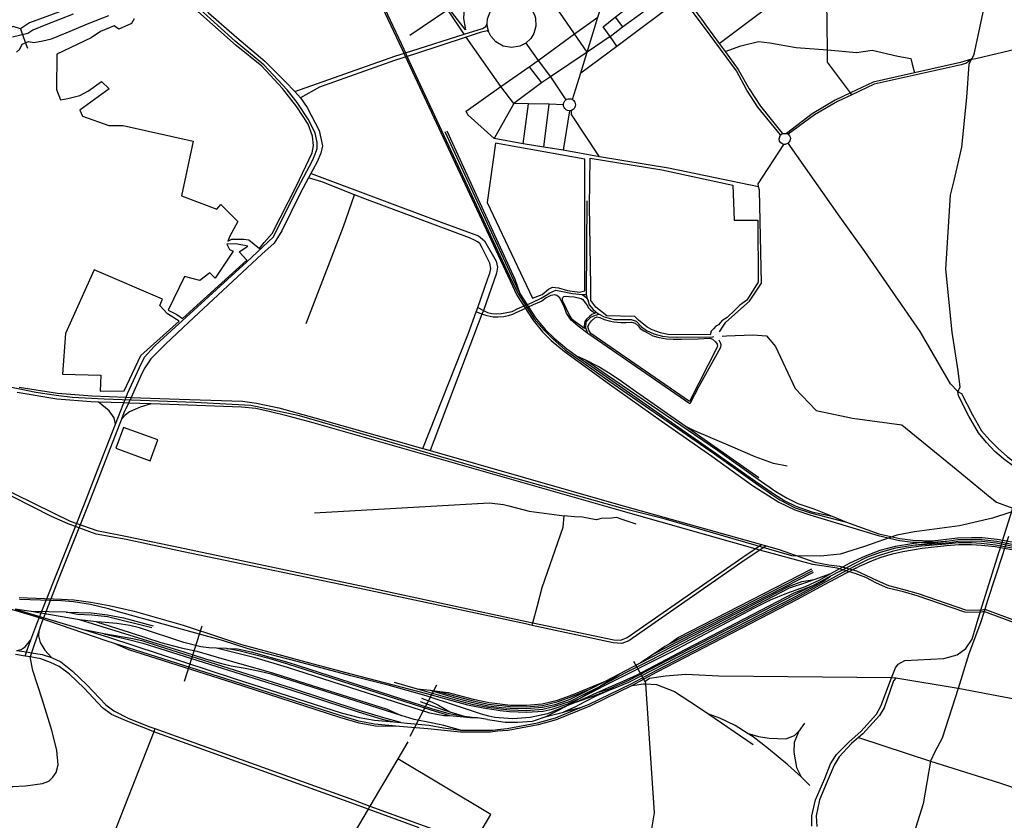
# Model space of a CAD drawing. Header units: millimetres. Extents: x 664923 to 767831, y 3118803 to 3207600.
# Tile 269 of 422: x 713062 to 715845, y 3172186 to 3174447. Entities that reach past the tile are written whole.
import ezdxf

# ---------------------------------------------------------------- set-up
doc = ezdxf.new("R2010")
doc.units = ezdxf.units.MM
for name, color, linetype in [('buildings', 5, 'Continuous'), ('parks', 8, 'Continuous'), ('railways', 4, 'Continuous'), ('roads_2', 2, 'Continuous'), ('roads_3', 3, 'Continuous'), ('water', 7, 'Continuous')]:
    doc.layers.add(name, color=color, linetype=linetype)

msp = doc.modelspace()

# ---------------------------------------------------------------- linework, layer by layer
at = {"layer": 'buildings'}
msp.add_lwpolyline([(713333.85, 3173236.78), (713430.94, 3173201.47), (713452.46, 3173260.04), (713355.38, 3173295.35), (713333.85, 3173236.78)], close=True, dxfattribs=at)
at = {"layer": 'parks'}
for points in [[(714321.72, 3174418.59), (714280.01, 3174472.89), (714325.57, 3174504.12), (714319.25, 3174484.06), (714317.34, 3174466.61), (714316.69, 3174450.46), (714321.72, 3174418.59)], [(714511.84, 3173660.49), (714538.65, 3173670.75), (714556.53, 3173685.74), (714568.2, 3173691.8), (714584.93, 3173689.67), (714610.61, 3173681.84), (714644.07, 3173677.58), (714659.7, 3173681.28), (714658.96, 3174052.99), (714406.83, 3174098.07), (714383.88, 3173930.87), (714511.84, 3173660.49)], [(715014.05, 3173557.02), (714893.93, 3173557.91), (714873.37, 3173562.36), (714849.59, 3173571.59), (714835.23, 3173578.92), (714811.26, 3173598.52), (714801, 3173609.03), (714760.04, 3173609.66), (714721.14, 3173611.01), (714690.14, 3173635.3), (714676.6, 3173654.4), (714676.55, 3173695.14), (714672.39, 3173920.9), (714674.06, 3174056.29), (714876.68, 3174022.73), (715077.86, 3173979.55), (715081.65, 3173880.48), (715148.4, 3173881.22), (715149.19, 3173705.43), (715133.44, 3173680.73), (715117.23, 3173655.03), (715097.86, 3173640.52), (715083.39, 3173626.57), (715061.18, 3173606.14), (715046.15, 3173596.09), (715037.51, 3173585.68), (715029.25, 3173581.13), (715022.99, 3173574.18), (715016.74, 3173567.23), (715014.05, 3173557.02)], [(713482.07, 3173626.95), (713493.73, 3173621.49), (713506.55, 3173614.15), (713522.35, 3173603.57), (713704.5, 3173767.72), (713682.26, 3173791.62), (713706.81, 3173807.72), (713673.02, 3173813.97), (713648.2, 3173812.69), (713654.99, 3173798.22), (713665.24, 3173792.97), (713614.32, 3173717.49), (713599.99, 3173731.97), (713571.5, 3173710.49), (713528.36, 3173722.12), (713482.07, 3173626.95)], [(713183, 3173445.97), (713291.64, 3173442.71), (713290.11, 3173398.02), (713357.64, 3173398.48), (713404.59, 3173498.76), (713512.69, 3173595.69), (713480.02, 3173616.25), (713458.03, 3173640.07), (713466.3, 3173658.08), (713273.12, 3173740.35), (713191.39, 3173560.92), (713183, 3173445.97)], [(714658.72, 3173574.79), (714631.96, 3173593.61), (714623.57, 3173599.94), (714615.04, 3173614.03), (714607.27, 3173630.03), (714600.81, 3173644.16), (714596.66, 3173653.41), (714596.23, 3173659.43), (714597.13, 3173662.29), (714600.25, 3173665.2), (714604.85, 3173666.07), (714613.78, 3173665.28), (714629.71, 3173664), (714649.36, 3173659.77), (714654.03, 3173657.01), (714660.41, 3173646.99), (714664.96, 3173641.85), (714670.04, 3173633.56), (714674.9, 3173628.74), (714679.93, 3173623.93), (714688.15, 3173617.9), (714679.31, 3173614.26), (714673.03, 3173609.24), (714663.96, 3173601.16), (714659.47, 3173594.59), (714658.45, 3173589.35), (714657.96, 3173581.27), (714658.72, 3173574.79)], [(714954.84, 3173369.05), (714676.3, 3173561.19), (714671.06, 3173569.96), (714668.3, 3173580.98), (714672.94, 3173588.98), (714677.87, 3173596.98), (714687.27, 3173605.07), (714694.54, 3173607.74), (714702.21, 3173605.98), (714714.1, 3173599.86), (714727.84, 3173596.64), (714741.25, 3173594.03), (714761.65, 3173591.88), (714775.98, 3173591.51), (714790.91, 3173592.73), (714802.09, 3173590.09), (714810.51, 3173582.34), (714816.05, 3173575.16), (714826.04, 3173568.06), (714837.93, 3173561.63), (714851.75, 3173554.6), (714869.65, 3173549.87), (714890.41, 3173545.83), (714908.88, 3173544.89), (714932.43, 3173544.69), (714979.51, 3173545.56), (715012.88, 3173547.13), (715019.93, 3173544.41), (715028.66, 3173537.29), (715033.55, 3173530.74), (715033.99, 3173523.78), (714954.84, 3173369.05)]]:
    msp.add_lwpolyline(points, close=True, dxfattribs=at)
msp.add_lwpolyline([(713386.08, 3174449.61), (713378.32, 3174436.29), (713342.72, 3174420.81), (713329.02, 3174430.17), (713290.96, 3174413.82), (713264.81, 3174396.29), (713166.91, 3174349.85), (713166.39, 3174250.43), (713177.47, 3174221.12), (713198.87, 3174224.62), (713231.9, 3174233), (713257.02, 3174246.26), (713293.23, 3174272.55), (713315.47, 3174251.61), (713231.87, 3174191.83), (713239.6, 3174174.5), (713313.84, 3174148.28), (713354.83, 3174148.26), (713552.76, 3174103.73), (713519.5, 3173949.9), (713619.34, 3173912.12), (713630.82, 3173924.76), (713665.8, 3173890.45), (713678.52, 3173877.48), (713656.65, 3173835.92), (713650.66, 3173821.83), (713650.66, 3173821.83), (713661.72, 3173827.46), (713695.94, 3173827.53), (713710.07, 3173825.05), (713740.04, 3173800.89), (713753.37, 3173818.3), (713775.94, 3173843.56), (713843.77, 3173976.44), (713889.25, 3174071.25), (713892.77, 3174091.89), (713889.56, 3174118.24), (713878.02, 3174151.81), (713845.88, 3174201.31), (713805.51, 3174252.99), (713746.58, 3174316.37), (713674.09, 3174374.45), (713540, 3174492.75)], dxfattribs=at)
at = {"layer": 'railways'}
for points in [[(713982.57, 3174705.03), (714143.21, 3174362.8)], [(713986.84, 3174707.08), (714147.54, 3174364.06)], [(714143.21, 3174362.8), (714158.34, 3174330.43)], [(714147.54, 3174364.06), (714162.34, 3174332)], [(714158.34, 3174330.43), (714448.21, 3173710.01), (714467.13, 3173669.2), (714512.13, 3173599.58), (714539.67, 3173565.29), (714564.68, 3173540.66), (714601.89, 3173510.22), (714729.04, 3173417.87), (714875.24, 3173313.83), (715018.27, 3173214.28), (715133.64, 3173131.66), (715207.86, 3173084.64), (715253.22, 3173062.98), (715294.98, 3173048.47), (715488.32, 3172990.57), (715548.77, 3172976.32), (715586.21, 3172971), (715611.69, 3172971.23), (715642.73, 3172971.52), (715689.38, 3172975.39)], [(714162.34, 3174332), (714452.35, 3173710.79), (714471.57, 3173671.67), (714516.24, 3173602.04), (714544.07, 3173569.87), (714568.84, 3173545.28), (714605.15, 3173513.82), (714715.43, 3173435.28), (715025.51, 3173220.96)], [(714264.05, 3174131.79), (714456.85, 3173713.03), (714475.87, 3173673.76), (714519.86, 3173604.59), (714547.64, 3173572.45), (714572.3, 3173548.01), (714608.91, 3173517.9), (714638.36, 3173495.96), (714719.98, 3173439.11), (715027.94, 3173223.88), (715142.64, 3173142.29), (715193.24, 3173107.38), (715224.62, 3173088.08), (715255.66, 3173073.22), (715301.18, 3173057.32), (715358.74, 3173044.31)], [(714269.07, 3174133.22), (714461.42, 3173713.84), (714475.87, 3173673.76)], [(715906.72, 3173069.99), (715811.15, 3173039.09), (715718.45, 3173017.91), (715590.91, 3173000.73), (715540.69, 3172991.34), (715449.85, 3172958.89), (715380.58, 3172937.56), (715325.73, 3172931.63), (715244.7, 3172932.56), (714883.54, 3173036.99), (714766.36, 3173066.52), (714440.74, 3173157.37), (713852.65, 3173327.76), (713715.31, 3173356.97), (713557.37, 3173365.79), (713301.2, 3173375.38), (713211.75, 3173380.12), (713165.1, 3173385.77), (713107.81, 3173393.78), (712711.16, 3173475.65)], [(715150.66, 3173153.39), (714942.49, 3173298.8), (714795.76, 3173401.3), (714756.68, 3173430.21), (714726.6, 3173449.54), (714697.01, 3173467.4), (714662.38, 3173485.16), (714638.36, 3173495.96)], [(714662.38, 3173485.16), (714723.68, 3173442.8), (715034.02, 3173230.88), (715149.25, 3173149.59), (715199.18, 3173114.39), (715231.08, 3173095.62), (715261.59, 3173080.75), (715306.57, 3173065.36), (715358.74, 3173044.31), (715398.63, 3173028.23)], [(715231.03, 3173185.79), (715192.67, 3173193.66), (715140.57, 3173211.91), (715078.02, 3173239.77), (714969.03, 3173286.28), (714942.49, 3173298.8)], [(715025.51, 3173220.96), (715140.33, 3173139.1), (715190.49, 3173104.53), (715210.91, 3173090.45), (715253.64, 3173068.74), (715297.36, 3173053.98), (715398.63, 3173028.23), (715489.88, 3172995.18), (715549.46, 3172981.57), (715586.63, 3172976.5), (715641.87, 3172975.16), (715689.02, 3172980.61)], [(715398.6, 3172906.9), (715409.27, 3172912.8), (715452.82, 3172932.7), (715493.81, 3172948.37), (715536.97, 3172960.15), (715583.38, 3172967.55), (715611.69, 3172971.23), (715641.87, 3172975.16)], [(715586.11, 3172962.37), (715689.38, 3172975.39), (715713.77, 3172978.52), (715752.92, 3172979.97), (715781.34, 3172978.92), (715823.23, 3172974.46), (715876.27, 3172963.93), (715914.55, 3172955.48), (715966.58, 3172942.85), (716010.27, 3172926.92), (716131.46, 3172878.17), (716285.29, 3172813.87), (716354.91, 3172786.73), (716404.18, 3172767.51)], [(715586.11, 3172962.37), (715610.5, 3172964.9), (715653.84, 3172967.8), (715689.81, 3172970.56), (715714.63, 3172973.89), (715752.23, 3172974.72), (715781.16, 3172974.21), (715821.48, 3172969.46), (715874.53, 3172958.93), (715913.59, 3172950.76), (715964.32, 3172937.31), (716007.98, 3172922.43), (716127.68, 3172873.65), (716283.05, 3172809.89), (716354.72, 3172779.73), (716395.56, 3172759.45), (716417.86, 3172746.36), (716444.63, 3172730.65), (716492.27, 3172691.52), (716499.78, 3172684.45)], [(715689.02, 3172980.61), (715712.9, 3172983.15), (715753.37, 3172984.42), (715781.76, 3172984.42), (715824.19, 3172979.45), (715877.22, 3172969.97)], [(715407.51, 3172903.92), (715419.94, 3172910.42), (715456.56, 3172928.84), (715495.21, 3172943.43), (715537.86, 3172954.94), (715586.11, 3172962.37)], [(715871.47, 3172953.12), (715820.3, 3172962.37), (715780.75, 3172967.92), (715752.32, 3172969.75), (715715.5, 3172969.26), (715679.91, 3172965.41), (715610.33, 3172960.2), (715567.33, 3172954.17), (715527.52, 3172945.07), (715488.3, 3172933.09), (715460.37, 3172922.12), (715427.98, 3172906.77), (715416.4, 3172900.95)], [(715425.31, 3172897.97), (715435.67, 3172903.42), (715476.87, 3172921.82), (715496.71, 3172929), (715528.88, 3172938.48), (715558.48, 3172944.52), (715612.99, 3172954.16), (715681.22, 3172961.44), (715716.37, 3172964.62), (715752.42, 3172964.32), (715780.05, 3172963.27), (715818.79, 3172958.75), (715870.5, 3172949.25)], [(715381.07, 3172889.09), (715353.56, 3172874.94), (715326.36, 3172860.52), (715302.58, 3172847.56), (715271.44, 3172835.52), (715250.13, 3172827), (714922.51, 3172656.35), (714806.73, 3172596.04), (714766.36, 3172577.67), (714725.16, 3172560.12), (714693.44, 3172545.42), (714666.96, 3172533.16), (714636.82, 3172520.31), (714606.68, 3172508.11), (714553.95, 3172486.43), (714505.03, 3172475.8), (714455.56, 3172472), (714417.41, 3172474.68)], [(714420.33, 3172496.17), (714446.97, 3172492.65), (714495.46, 3172490.96), (714541.69, 3172493.96), (714566.68, 3172499.58), (714611.25, 3172514.79), (714646.4, 3172530.32), (714716.88, 3172567.43), (714907.82, 3172662.94), (715138.95, 3172785.9), (715184.5, 3172808.51), (715230.38, 3172827.54), (715283.19, 3172846.41), (715323.12, 3172865.17), (715354.42, 3172882.48), (715371.78, 3172892.07)], [(715302.37, 3172890.42), (714898.15, 3172683.43), (714885.3, 3172676.85), (714855.04, 3172655.49)], [(715300.03, 3172894.86), (714924.3, 3172701.55), (714898.15, 3172683.43)], [(715371.78, 3172892.07), (715398.6, 3172906.9)], [(715381.07, 3172889.09), (715407.51, 3172903.92)], [(715389.55, 3172886.37), (715416.4, 3172900.95)], [(715425.31, 3172897.97), (715397.47, 3172883.85)], [(715397.47, 3172883.85), (715335.4, 3172850.68), (715259.69, 3172809.75), (714863.27, 3172604.02), (714793.01, 3172566.15), (714673.38, 3172508), (714578.48, 3172469.67), (714527.7, 3172455.4), (714442.32, 3172439.62), (714412.2, 3172436.99)], [(714412.28, 3172441.93), (714440.07, 3172444.84), (714525.86, 3172461.38), (714576.22, 3172475.22), (714649.81, 3172504.79), (714669.4, 3172512.66), (714790.76, 3172570.85), (714861.01, 3172608.72), (715257.5, 3172813.86), (715332.5, 3172855.41), (715389.55, 3172886.37)], [(714420.97, 3172500.71), (714447.02, 3172497.34), (714494.94, 3172496.01), (714540.28, 3172499.87), (714575.02, 3172507.95), (714619.34, 3172521.72), (714657.94, 3172541.65), (714697.99, 3172561.94), (714773.65, 3172602.44), (714844.99, 3172638.19), (715237.9, 3172842.18), (715283.47, 3172857.77), (715307.56, 3172866.17), (715354.42, 3172882.48)], [(714423.84, 3172504.63), (714448.32, 3172502.04), (714494.85, 3172500.97), (714540.19, 3172504.84), (714575.2, 3172513.19), (714616.2, 3172526.89), (714662.73, 3172550.33), (714673.98, 3172556.16), (714717.82, 3172578.87), (714757.08, 3172599.22), (714816.97, 3172630.73), (715234.84, 3172845.79), (715272.65, 3172859.93), (715307.56, 3172866.17)], [(714636.82, 3172520.31), (714668.84, 3172531.82), (714740.57, 3172557.6), (714783.43, 3172575.57), (715255, 3172818), (715330.85, 3172858.86), (715353.56, 3172874.94)], [(715304.7, 3172885.99), (714888.13, 3172673.11), (714855.04, 3172655.49), (714816.97, 3172630.73)], [(714399.33, 3172435.49), (714392.67, 3172434.84), (714308.3, 3172435.01), (714216.18, 3172443.65), (714135.41, 3172451.01), (714065.04, 3172457.41), (714020.59, 3172465.68), (713968.02, 3172481.71), (713665.18, 3172579.11), (713329.98, 3172685.3), (713309.29, 3172691.85), (713108.97, 3172760.29), (712816.75, 3172847.4)], [(715302.58, 3172847.56), (715251.98, 3172822.63), (714781.13, 3172579.72), (714725.1, 3172555.55), (714693.44, 3172545.42)], [(713061.36, 3172815.33), (713180.36, 3172810.29), (713215.72, 3172808.43), (713263.79, 3172801.46), (713315.68, 3172792.36), (713386.19, 3172776.74), (713524.05, 3172736.66), (713632.43, 3172700.77), (713689.44, 3172682.01), (713805.07, 3172651.43), (713877.25, 3172631.66), (713998.11, 3172599.45), (714211.53, 3172543.98), (714328.09, 3172511.98), (714371.95, 3172502.89), (714409.25, 3172497.31)], [(714405.32, 3172476.04), (714388.54, 3172479.4), (714367.28, 3172485.12), (714294.39, 3172509.64), (714211.37, 3172537.41), (714103.82, 3172566.96), (713998.22, 3172593.43), (713846.91, 3172634.55), (713708.25, 3172670.32), (713635.16, 3172693.07), (713560.37, 3172714.09), (713413.64, 3172754.42), (713398.82, 3172758.49), (713341.24, 3172774.33), (713313.65, 3172782.91), (713262.64, 3172795.16), (713214.56, 3172803.07), (713180.45, 3172805.27), (713061.77, 3172809.7)], [(713049.67, 3172782.28), (713248.15, 3172722.64), (713313.02, 3172703.15), (713668.86, 3172585.72), (713970.9, 3172489.51), (714022.07, 3172475.62), (714065.39, 3172468.7), (714119.6, 3172463.54)], [(714383.9, 3172470.77), (714355.97, 3172475.03), (714335.7, 3172474.89), (714278.31, 3172480.57), (714224.8, 3172496.37), (713820.53, 3172626.24), (713769.77, 3172641.42), (713685.62, 3172663.3), (713647.06, 3172671.19), (713618.3, 3172672.25), (713597.19, 3172673.04), (713573.95, 3172676.05), (713526.3, 3172687.43), (713400.66, 3172729.76), (713373.41, 3172735.87), (713337.04, 3172741.25), (713292.68, 3172745.13), (713279.75, 3172746.6), (713231.48, 3172752.09), (713095.22, 3172775.85), (713049.67, 3172782.28)], [(713436.13, 3172729.76), (713310.98, 3172760.18), (713265.91, 3172765.38), (713226.06, 3172767.23), (713193.94, 3172773.96), (713095.22, 3172775.85)], [(713193.94, 3172773.96), (713265.35, 3172771.83), (713310.87, 3172766.2), (713355.6, 3172757.11), (713439.94, 3172734.57)], [(714307.94, 3172440.34), (714260.97, 3172453.6), (714224.86, 3172460.51), (714177.26, 3172470.3), (714139.94, 3172482.13), (713966.14, 3172537.19), (713773.37, 3172598.22), (713741.22, 3172606.23), (713699.54, 3172614.08), (713659.62, 3172621.09), (713633.97, 3172627.51), (713588.74, 3172640.46), (713527.38, 3172660.42), (713231.48, 3172752.09)], [(714139.53, 3172461.64), (714091.27, 3172474.78), (714021.77, 3172496.07), (713830.33, 3172559.24), (713457.86, 3172676.79), (713411.74, 3172691.44), (713382.19, 3172698.64), (713300.18, 3172712.21), (713248.15, 3172722.64)], [(713279.75, 3172746.6), (713374.51, 3172716.58), (713461.55, 3172688.04), (713518.94, 3172672.74), (713563.23, 3172663.23), (713639.79, 3172640.53), (713776.32, 3172602.57), (713873.37, 3172571.21), (713969.54, 3172540.69), (714100.94, 3172499.2), (714139.94, 3172482.13)], [(713300.18, 3172712.21), (713370.13, 3172696.27), (713410.54, 3172686.26), (713457.97, 3172671.2), (713828.69, 3172554.47), (714019.06, 3172492.23), (714087.13, 3172471.17), (714119.6, 3172463.54), (714139.53, 3172461.64), (714157.47, 3172459.93), (714219.59, 3172454.18), (714260.06, 3172447.03), (714307.94, 3172440.34), (714392.06, 3172439.82), (714400.31, 3172440.68)], [(714135.41, 3172451.01), (714067.91, 3172451.67), (714021.51, 3172460.47), (713967.27, 3172475.67), (713664.58, 3172573.93), (713370.78, 3172667.03), (713329.98, 3172685.3)], [(714278.31, 3172480.57), (714260.97, 3172481.04), (714221.05, 3172488.55), (713818.95, 3172617.6), (713727.49, 3172644.78), (713618.3, 3172672.25)], [(713647.06, 3172671.19), (713678.23, 3172669.7), (713716.8, 3172661.81), (713822.59, 3172631.45), (714226.01, 3172501.13), (714275.54, 3172487.09), (714318.87, 3172479.35), (714355.97, 3172475.03)], [(714415.33, 3172465.9), (714433.86, 3172462.67), (714469.26, 3172463.14), (714511.93, 3172465.87), (714550.1, 3172478.64), (714606.68, 3172508.11), (714646.4, 3172530.32), (714697.99, 3172561.94), (714757.08, 3172599.22)], [(714120.38, 3172575.97), (714185.36, 3172557.3), (714297.28, 3172525.17), (714340.12, 3172514.1), (714385.14, 3172505.02), (714409.72, 3172501.93)], [(714185.36, 3172557.3), (714222.66, 3172552.8), (714240.39, 3172547.26), (714299.69, 3172529.61), (714342.53, 3172518.56), (714386.16, 3172509.44), (714410.73, 3172506.22)], [(714424.58, 3172509.54), (714448.51, 3172507), (714494.76, 3172505.93), (714539.55, 3172509.78), (714583.64, 3172521.06), (714618.29, 3172533.82), (714673.98, 3172556.16)], [(714426.77, 3172513.64), (714449.54, 3172510.88), (714494.4, 3172510.88), (714539.18, 3172515.01), (714582.19, 3172524.89), (714618.76, 3172538.24), (714664.84, 3172556.76), (714717.82, 3172578.87)], [(714740.57, 3172557.6), (714692.79, 3172537.24), (714659.33, 3172520.09), (714631.48, 3172504.99), (714598.65, 3172491.32)], [(714793.01, 3172566.15), (714825.51, 3172571.5), (714830.78, 3172571.13), (714862.19, 3172568.96), (714912.65, 3172549.53), (714977.53, 3172507.31), (715009.79, 3172485.13), (715134.67, 3172399.27)], [(714197.77, 3172530.29), (714226.2, 3172520.07), (714245.47, 3172510.78), (714277.78, 3172491.89)], [(714222.66, 3172552.8), (714241.71, 3172550.85), (714343.84, 3172522.71), (714387.2, 3172513.59), (714411.63, 3172510.89)], [(714241.71, 3172550.85), (714273.04, 3172547.02), (714344.3, 3172527.4), (714389.32, 3172518.31), (714412.31, 3172515.52)], [(714194.34, 3172521.14), (714256.78, 3172498.31), (714277.78, 3172491.89), (714318.87, 3172479.35)], [(714409.72, 3172501.93), (714420.97, 3172500.71)], [(714410.73, 3172506.22), (714423.84, 3172504.63)], [(714411.63, 3172510.89), (714424.58, 3172509.54)], [(714412.31, 3172515.52), (714426.77, 3172513.64)], [(714550.1, 3172478.64), (714598.65, 3172491.32), (714600.89, 3172491.91), (714649.81, 3172504.79)], [(714383.9, 3172470.77), (714404.15, 3172467.35)], [(714417.41, 3172474.68), (714405.32, 3172476.04)], [(714409.25, 3172497.31), (714420.33, 3172496.17)], [(715270.34, 3172308.05), (715232.64, 3172342.08), (715178.8, 3172387.38), (715135.08, 3172421.31), (715118.15, 3172432.04), (715084.49, 3172453.39), (715041.01, 3172474.02), (715009.79, 3172485.13)], [(714404.15, 3172467.35), (714415.33, 3172465.9)], [(715280.47, 3172459.58), (715264.49, 3172437.84), (715251.3, 3172405.45), (715249.64, 3172377.98), (715257.34, 3172334.82), (715270.34, 3172308.05), (715295.35, 3172283.64)], [(714412.2, 3172436.99), (714399.33, 3172435.49)], [(714400.31, 3172440.68), (714412.28, 3172441.93)], [(715118.15, 3172432.04), (715149.71, 3172422.43), (715180.4, 3172417.42), (715226.98, 3172415.71), (715251.8, 3172425.18), (715264.49, 3172437.84)]]:
    msp.add_lwpolyline(points, dxfattribs=at)
at = {"layer": 'roads_2'}
for points in [[(715212.63, 3174121.82), (715147.99, 3174200.32), (715117.63, 3174247.7), (715087.53, 3174302.6), (714997.75, 3174425.24), (714933.98, 3174510.55), (714914.31, 3174536.87), (714865.74, 3174601.86), (714847.86, 3174625.78), (714821.56, 3174662.01), (714806.7, 3174682.5), (714801.31, 3174689.92), (714784.66, 3174712.86), (714746.23, 3174765.81), (714724.56, 3174795.89), (714655.94, 3174891.21), (714633.08, 3174922.96), (714616.52, 3174955.67)], [(714627.25, 3174959.9), (714630.31, 3174952.91), (714639.08, 3174929.5), (714751.52, 3174770.94), (714791.85, 3174715.8), (714807.46, 3174694.45), (714812.86, 3174687.08), (714828.31, 3174665.97), (714854.55, 3174630.08), (714929.48, 3174528.65), (714988.79, 3174448.35), (715002.88, 3174429.28), (715039.14, 3174379.73), (715055.53, 3174357.35), (715092.44, 3174306.93), (715123.96, 3174252.05), (715155.62, 3174202.75), (715212.21, 3174132), (715218.35, 3174125.66)], [(715759.63, 3174350.07), (715800.86, 3174543.82), (715824.38, 3174654.37), (715822.07, 3174841.57), (715819.75, 3174867.49), (715802.78, 3174890.91), (715778.51, 3174912.5), (715752.87, 3174931.02), (715728.36, 3174944.74), (715686.84, 3174963.71), (715680.88, 3174973.63)], [(713458.65, 3173538.87), (713703.38, 3173762.39), (713779.7, 3173833.7), (713840.9, 3173957.46), (713890.09, 3174049.67), (713897.29, 3174066.92), (713902.57, 3174083.81), (713902.97, 3174100.42), (713897.23, 3174127.96), (713877.47, 3174165.79), (713846.69, 3174213.73), (713818.25, 3174248.69), (713752.44, 3174319.49), (713671.27, 3174386.16), (713571.38, 3174477.37), (713546.8, 3174502.67), (713532.92, 3174521.72), (713526.74, 3174538)], [(713538.96, 3174545.24), (713545.81, 3174524.89), (713568.12, 3174494.86), (713596.27, 3174466.71), (713676.37, 3174397.38), (713755.39, 3174329.98), (713812.21, 3174273.02), (713840.14, 3174244.5), (713856.08, 3174226.35), (713874.75, 3174199.15), (713908.64, 3174134.43), (713917.82, 3174091.3), (713913.31, 3174070.45), (713903.45, 3174045.63), (713878.9, 3174000.95), (713854.55, 3173956.66)], [(714408.17, 3174384.46), (714394.08, 3174400.52), (714388.09, 3174412.38), (714384.38, 3174425.91), (714383.45, 3174436.24), (714384.59, 3174449.63), (714394.12, 3174473.9), (714410.03, 3174492.23), (714432.02, 3174502.86), (714453.2, 3174505.98), (714480.2, 3174500.26), (714498.69, 3174488.49), (714501.4, 3174485.94), (714512.92, 3174470.83), (714518.37, 3174458.45), (714520.25, 3174451.48), (714521.28, 3174429.14), (714515.11, 3174407.78), (714506.45, 3174394.01), (714492.96, 3174381.33), (714475.57, 3174372.29), (714452.05, 3174368.38), (714429, 3174372.51), (714408.17, 3174384.46)], [(713840.14, 3174244.5), (714122.03, 3174344.43), (714170.07, 3174359.58), (714318.56, 3174406.14), (714369.86, 3174422.22), (714379.85, 3174427.84), (714383.45, 3174436.24)], [(714388.09, 3174412.38), (714382.97, 3174415.71), (714363.89, 3174411.35), (714323.98, 3174398.12), (714180.88, 3174350.71), (714121.5, 3174331.74), (713909.94, 3174256.53), (713856.08, 3174226.35)], [(715752.19, 3174335.51), (715733.42, 3174330.21), (715720.73, 3174326.4), (715590.8, 3174297.05), (715474.2, 3174270.7), (715410.22, 3174240.18), (715367.14, 3174219.63), (715301.73, 3174180.9), (715229.7, 3174125.82)], [(715752.19, 3174335.51), (715737.51, 3174324.16), (715722.43, 3174319.65), (715476.93, 3174265.02), (715413.81, 3174235.36), (715373.45, 3174216.4), (715308.59, 3174178.41), (715233.61, 3174123.76)], [(715759.63, 3174350.07), (715752.19, 3174335.51), (715744.98, 3174321.36), (715737.76, 3174227.72), (715724.29, 3174087), (715701.91, 3173992.67), (715692.17, 3173951.78), (715679.07, 3173742.93), (715696.05, 3173564.11), (715713.28, 3173454.85), (715718.83, 3173409.55), (715713.49, 3173396.49)], [(715208.24, 3174110.81), (715212.63, 3174121.82), (715218.35, 3174125.66), (715229.7, 3174125.82), (715233.61, 3174123.76), (715237.71, 3174119.42), (715239.5, 3174115.61), (715240.2, 3174111.72), (715239.11, 3174105.03), (715233.93, 3174098.22), (715225.95, 3174095.05), (715221.76, 3174095.15), (715219.24, 3174095.75), (715213.19, 3174099.36), (715209.59, 3174104.47), (715208.24, 3174110.81)], [(713854.55, 3173956.66), (713802.99, 3173850.84), (713781.26, 3173815.89), (713747.03, 3173784.58), (713540.1, 3173592.44), (713474.6, 3173531.09), (713432.52, 3173489.05), (713414.23, 3173460.55), (713403.54, 3173439.33), (713377.3, 3173380.31), (713369.68, 3173364.11), (713356.58, 3173336.23), (713349.69, 3173318.52), (713292.28, 3173171.08)], [(713282.57, 3173174.91), (713333.45, 3173305.05), (713356.7, 3173364.52), (713363.08, 3173380.83), (713367.21, 3173391.41), (713400.77, 3173464.93), (713415.42, 3173493.74), (713442.34, 3173524.5), (713458.65, 3173538.87)], [(713333.45, 3173305.05), (713328.94, 3173322.15), (713315.6, 3173342.05), (713294.51, 3173359.22), (713284.62, 3173366.81)], [(713434.25, 3173362.06), (713402.64, 3173352.42), (713372.24, 3173339.47), (713360.46, 3173330.47), (713349.69, 3173318.52)], [(712646.21, 3173224.1), (712657.76, 3173228.03), (712714.73, 3173224.94), (712768.37, 3173221.79), (712796.32, 3173215.27), (712939.58, 3173160.49), (713156.99, 3173053.8), (713205.34, 3173030.61), (713280.75, 3173004.68), (713366.21, 3172987.72), (713528.79, 3172953.66), (714040.37, 3172845.43), (714494.99, 3172747.3), (714512.61, 3172743.58), (714741.68, 3172695.35), (714760.77, 3172694.78), (714778.78, 3172702.05), (715105.5, 3172928.92), (715140.79, 3172952.71), (715158.21, 3172964.45)], [(715171.42, 3172960.73), (715153.72, 3172949.04), (715112.14, 3172921.63), (714783.61, 3172692.88), (714764.21, 3172684.65), (714739.51, 3172686.52), (714510.35, 3172736.18), (714491.4, 3172740.29), (714036.79, 3172837.5), (713525.72, 3172943.88), (713363.59, 3172978.87), (713278.62, 3172993.53), (713199.44, 3173023.1), (713152.05, 3173044), (712938.8, 3173151.67), (712791.42, 3173210.22), (712766.4, 3173215.55), (712657.47, 3173221.42), (712646.21, 3173224.1)], [(713110.8, 3172740.94), (713245.21, 3173079.35), (713282.57, 3173174.91)], [(713292.28, 3173171.08), (713255.63, 3173076.96), (713174.8, 3172874.32), (713121.94, 3172737.37)], [(713077.49, 3172649.47), (713081.9, 3172661.07), (713094.31, 3172695.38), (713110.8, 3172740.94)], [(713121.94, 3172737.37), (713116.26, 3172720.35), (713095.79, 3172658.96), (713091.84, 3172647.1)], [(713053.15, 3172665.43), (713066.51, 3172668.35), (713078.29, 3172675.97), (713094.31, 3172695.38)], [(713116.26, 3172720.35), (713115.7, 3172706.29), (713120.52, 3172687.48), (713133.57, 3172665.87), (713152.5, 3172645.91)], [(715538.57, 3172586.71), (715526.46, 3172587.67), (715038.25, 3172592.55), (714944.96, 3172597.26), (714887.63, 3172592.8), (714842.24, 3172586.4), (714830.34, 3172577.61), (714830.78, 3172571.13), (714855.43, 3172206.95), (714847.64, 3172161.87)], [(715714.05, 3172558.29), (715669.4, 3172417.28), (715648.1, 3172379.26), (715636.21, 3172353.05), (715615.75, 3172232.28), (715580.04, 3172118.07), (715546.43, 3172039.47), (715442.5, 3171821.39), (715431.37, 3171801.34)], [(716563.8, 3172269.16), (716526.68, 3172308.59), (716484.85, 3172339.67), (716319.66, 3172383.31), (716279.4, 3172399.6), (716087.83, 3172469.45), (715966.25, 3172508.73), (715898.52, 3172522.92), (715714.05, 3172558.29)], [(713444.53, 3172444.55), (713441.88, 3172435.94), (713315.12, 3172114.39), (713304.4, 3172092.25), (713300.16, 3172084.53), (713247.61, 3171997.59), (713214.67, 3171950.97), (713170.31, 3171902.46), (713127.58, 3171882.38), (713109.08, 3171863.28), (713056.31, 3171773.36), (713021.19, 3171749.14), (712995.19, 3171727.22), (712988.34, 3171711.62)], [(715432.67, 3172419.32), (715636.21, 3172353.05), (715831.61, 3172291.25), (716022.92, 3172226.07), (716255.83, 3172155.96)], [(714159.36, 3172407.39), (714130.98, 3172359.31), (714052.22, 3172225.96), (714046.8, 3172216.79), (713799.37, 3171797.85), (713792.28, 3171785.84), (713742.56, 3171701.66), (713643.54, 3171534.01), (713579.72, 3171425.96), (713518.31, 3171322), (713417.86, 3171151.94)], [(714393.35, 3172202.07), (714130.98, 3172359.31)]]:
    msp.add_lwpolyline(points, dxfattribs=at)
at = {"layer": 'roads_3'}
for points in [[(714318.56, 3174406.14), (714272.01, 3174475.08), (714237.46, 3174524.07), (714204.59, 3174572), (714170.73, 3174615.62), (714135.46, 3174665.16), (714115.81, 3174695.48), (714076.34, 3174745.5)], [(714624.17, 3174221.92), (714647.79, 3174297.2), (714665.73, 3174355.06), (714695.9, 3174454.04), (714709.03, 3174494.74), (714834.87, 3174580.83), (714865.74, 3174601.86)], [(715039.14, 3174379.73), (715148.28, 3174461.45), (715315.27, 3174583.69)], [(715413.81, 3174235.36), (715410.22, 3174240.18), (715345.31, 3174327.21), (715345.06, 3174361.98), (715342.22, 3174572.26)], [(714730.54, 3174399.84), (714765.46, 3174426.85), (714816.27, 3174463.76), (714842.46, 3174483.3), (714864.98, 3174501.34), (714890.85, 3174520.34), (714914.31, 3174536.87)], [(714665.73, 3174355.06), (714630.14, 3174407.63), (714597.24, 3174454.92), (714563.64, 3174504.22)], [(714647.79, 3174297.2), (714749.93, 3174372.58), (714933.98, 3174510.55)], [(714749.93, 3174372.58), (714730.54, 3174399.84), (714711.29, 3174427.39), (714741.66, 3174451.98), (714744.8, 3174454.62), (714793.52, 3174491), (714821.2, 3174511.23)], [(713262.15, 3174501.44), (713090.29, 3174438.49), (713064.74, 3174421.52), (713043.66, 3174428.04), (712603.21, 3174268.59), (712536.61, 3174252.02), (712480.18, 3174242.21)], [(714272.01, 3174475.08), (714164.69, 3174402.73)], [(715752.19, 3174335.51), (715764.33, 3174337.28), (715898.85, 3174369.47), (715957.6, 3174383.5), (716004.66, 3174399.53), (716025.74, 3174413.15), (716051.38, 3174434.57), (716115.82, 3174484.81)], [(715149.76, 3173974.95), (714895.54, 3174028.05), (714701.25, 3174059.37), (714597.85, 3174078.37), (714543.36, 3174087.26), (714485.52, 3174096.15), (714403.3, 3174111.23), (714329.08, 3174178.7), (714324.4, 3174188.6), (714422.16, 3174258.84), (714502.51, 3174314.49), (714527.36, 3174331.77), (714630.14, 3174407.63), (714695.9, 3174454.04)], [(714744.8, 3174454.62), (714765.46, 3174426.85)], [(713064.74, 3174421.52), (713068.64, 3174410.58)], [(713068.64, 3174410.58), (713080.88, 3174376.2)], [(714598.83, 3174207.06), (714558.57, 3174208.19), (714500.35, 3174209.71), (714458.71, 3174210.79), (714422.16, 3174258.84), (714323.98, 3174398.12)], [(714730.54, 3174399.84), (714665.73, 3174355.06), (714562.23, 3174285.82), (714536.92, 3174268.68), (714458.71, 3174210.79), (714403.3, 3174111.23)], [(713080.88, 3174376.2), (713084.22, 3174366.83)], [(714492.96, 3174381.33), (714527.36, 3174331.77), (714562.23, 3174285.82), (714606.18, 3174221.02)], [(715055.53, 3174357.35), (715099.91, 3174373.62), (715150.3, 3174385.5), (715182.09, 3174382.19), (715256.82, 3174368.7), (715345.06, 3174361.98), (715427.53, 3174354.9), (715470.96, 3174360.91), (715543.65, 3174343.99), (715581, 3174337.9), (715584.44, 3174321.79), (715590.8, 3174297.05)], [(714502.51, 3174314.49), (714536.92, 3174268.68)], [(714599.3, 3174203.1), (714598.83, 3174207.06), (714599.27, 3174210.89), (714600.63, 3174214.64), (714602.67, 3174217.8), (714606.18, 3174221.02), (714608.95, 3174222.57), (714612.37, 3174223.67), (714616.9, 3174224.01), (714621.02, 3174223.27), (714624.17, 3174221.92), (714627.85, 3174219.19), (714631.29, 3174214.4), (714632.53, 3174210.85), (714632.94, 3174206.45), (714632.43, 3174202.9), (714631.27, 3174199.7), (714628.93, 3174196.12), (714626.24, 3174193.57), (714621.72, 3174191.12), (714615.68, 3174190.1), (714610.12, 3174191.09), (714606.27, 3174193.05), (714602.67, 3174196.34), (714600.57, 3174199.61), (714599.3, 3174203.1)], [(714485.52, 3174096.15), (714500.35, 3174209.71)], [(714543.36, 3174087.26), (714558.57, 3174208.19)], [(714615.68, 3174190.1), (714597.85, 3174078.37)], [(714701.25, 3174059.37), (714621.61, 3174179.48), (714621.72, 3174191.12)], [(715039.82, 3173565.39), (715050.66, 3173581.12), (715057.45, 3173592.55), (715125.01, 3173652.54), (715158.55, 3173702.86), (715152.74, 3173965.29), (715149.76, 3173974.95), (715149.6, 3173983.57), (715221.76, 3174095.15)], [(715713.49, 3173396.49), (715693.09, 3173418.39), (715607.18, 3173565.99), (715450.72, 3173792.53), (715381.13, 3173889.61), (715233.93, 3174098.22)], [(714201.82, 3173235.68), (714330.75, 3173561.38), (714352.27, 3173622.05), (714356.57, 3173634.14), (714385.58, 3173715.94), (714391.24, 3173731.6), (714393.44, 3173744.79), (714391.25, 3173759.77), (714368.95, 3173803.2), (714362.26, 3173814.66), (714355.86, 3173819.76), (714349.5, 3173823.82), (714333.71, 3173830.86), (714037.36, 3173941.23), (714008.12, 3173952.49), (713915.84, 3173989.62), (713878.9, 3174000.95)], [(713885.63, 3174012.43), (714253.35, 3173875.72), (714359, 3173836.25), (714375.67, 3173822.57), (714408.98, 3173764.87), (714412.79, 3173748.6), (714410.19, 3173731.06), (714372.98, 3173626.11), (714368.31, 3173615.67), (714222.37, 3173229.83)], [(713872.33, 3173588.7), (713977.67, 3173863.16), (714008.12, 3173952.49)], [(714667.44, 3173655.75), (714664.21, 3173670.83), (714666.01, 3173935.34)], [(714510.22, 3173648.79), (714536.28, 3173660.17), (714549.86, 3173669.22), (714560.05, 3173675.75), (714577.59, 3173683.4), (714601.23, 3173678.47), (714624.88, 3173674.01), (714651.44, 3173671.09), (714664.21, 3173670.83)], [(714956.48, 3173361.75), (714667.71, 3173560.53), (714640.82, 3173581.52), (714620.87, 3173598.74), (714607.75, 3173618.03), (714601.56, 3173634.02), (714593.88, 3173651.47), (714588.78, 3173661.63), (714580.32, 3173668.31), (714574.39, 3173670.16), (714563.13, 3173668.48), (714550, 3173661.89), (714537.9, 3173652.39), (714513.04, 3173642)], [(714651.44, 3173671.09), (714661.9, 3173662.97), (714667.44, 3173655.75), (714671.61, 3173642.15), (714682.67, 3173628.2), (714696.11, 3173617.7), (714700, 3173615.54), (714713.97, 3173607.78), (714742.09, 3173599.99), (714765.16, 3173600.42), (714790.19, 3173600.39), (714804.03, 3173595.27), (714819.53, 3173579.93), (714833.96, 3173569.45), (714854.75, 3173560.07), (714878.43, 3173553.67), (714894.67, 3173551.04), (714918.25, 3173550.49), (715020.83, 3173551.4), (715024.03, 3173552.1)], [(714468.35, 3173630.43), (714510.22, 3173648.79)], [(714513.04, 3173642), (714470.95, 3173622.42)], [(714470.95, 3173622.42), (714464.75, 3173618.82), (714455.46, 3173614.51), (714442.69, 3173610.47), (714430.24, 3173607.48), (714413.94, 3173607.18), (714400.05, 3173607.27), (714382.98, 3173610.76), (714368.31, 3173615.67), (714352.27, 3173622.05)], [(714356.57, 3173634.14), (714372.98, 3173626.11), (714384.55, 3173619.77), (714396.75, 3173616.88), (714408.55, 3173616.75), (714424.17, 3173617.38), (714438.7, 3173619.72), (714453.91, 3173623.12), (714468.35, 3173630.43)], [(714667.71, 3173560.53), (714662.31, 3173576.83), (714663.47, 3173593.46), (714676.48, 3173606.88), (714689.13, 3173612.97), (714700, 3173615.54)], [(715047.2, 3173553.54), (715059.92, 3173553.88), (715133.73, 3173557.06), (715172.75, 3173553.79), (715198.54, 3173524.49), (715254.17, 3173405.27), (715313.04, 3173343.7), (715415.84, 3173321.29), (715555.65, 3173302.49), (715708.55, 3173177.22), (715804.55, 3173098.3), (715822.83, 3173084.14), (715869.2, 3173067.48)], [(715038.16, 3173543.16), (715041.91, 3173535), (715043.59, 3173529.54), (715042.69, 3173521.21), (714981.6, 3173411.01), (714956.48, 3173361.75)], [(715787.52, 3172775.43), (715776.8, 3172772.34), (715732.77, 3172773.73), (715598.88, 3172819.28), (715560.25, 3172831.12), (715515.75, 3172841.74), (715484.08, 3172855.66), (715453.79, 3172871.29), (715423.58, 3172882.71), (715372.24, 3172897.62), (715347.61, 3172901.23), (715304.07, 3172908.03), (715202.56, 3172935.23), (715153.72, 3172949.04), (715140.79, 3172952.71), (714742.4, 3173065.44), (713891.76, 3173308.6), (713820.77, 3173327.66), (713767.29, 3173340.61), (713729.26, 3173349.08), (713689.62, 3173352.42), (713512.06, 3173359.59), (713434.25, 3173362.06), (713369.68, 3173364.11), (713356.7, 3173364.52), (713284.62, 3173366.81), (713264.25, 3173367.45), (713167.03, 3173374.98), (713054.78, 3173393.71)], [(713060.73, 3173409.07), (713169.35, 3173391.81), (713267.52, 3173384.35), (713363.08, 3173380.83), (713377.3, 3173380.31), (713513.24, 3173375.3), (713691.78, 3173369.57), (713731.55, 3173363.93), (713794.92, 3173351.09), (713896.11, 3173322.81), (714201.82, 3173235.68), (714222.37, 3173229.83), (714747.96, 3173080.05), (715158.21, 3172964.45), (715171.42, 3172960.73), (715208.62, 3172950.24), (715309.41, 3172915.2), (715348.58, 3172907.5), (715379.24, 3172903.45), (715426.78, 3172889.99), (715453.64, 3172878.21), (715485.32, 3172862.62), (715517.27, 3172848.43), (715560.65, 3172837.51), (715600.96, 3172826.26), (715735.29, 3172779.75), (715778.9, 3172779.1), (715789.73, 3172782.21)], [(715914.26, 3173164.52), (715901.2, 3173166.64), (715875.82, 3173182.23), (715842.83, 3173206.86), (715817.9, 3173227.79), (715794.82, 3173253.16), (715771.63, 3173280.19), (715744.77, 3173327.04), (715715.71, 3173384.59), (715713.49, 3173396.49)], [(715713.49, 3173396.49), (715723.99, 3173391.11), (715754.69, 3173331.2), (715780.73, 3173285.53), (715804.08, 3173259.08), (715827.97, 3173234.57), (715852.92, 3173213.08), (715881.44, 3173191.94), (715905.07, 3173177.33)], [(715844.75, 3172990.17), (715869.2, 3173067.48), (715895.91, 3173151.91), (715901.2, 3173166.64), (715905.07, 3173177.33)], [(713895.78, 3173054.53), (714388.86, 3173082.89), (714429.33, 3173077.89), (714444.5, 3173073.95), (714502.25, 3173058.96), (714601.46, 3173045.57)], [(714510.35, 3172736.18), (714512.61, 3172743.58), (714524.87, 3172788.99), (714539.08, 3172843.52), (714598.03, 3173014.1), (714601.46, 3173045.57)], [(714804.37, 3173022.17), (714759.68, 3173037.43), (714749.47, 3173040.99), (714734.46, 3173039.57), (714705.97, 3173038.62), (714692.41, 3173034.21), (714676.08, 3173037.55), (714652.58, 3173042.23), (714629.83, 3173042.97), (714601.46, 3173045.57)], [(715832.08, 3172950.12), (715844.75, 3172990.17)], [(715856.76, 3172987.54), (715843.7, 3172947.37)], [(715301.3, 3172169.15), (715301.29, 3172198.63), (715310.94, 3172243.16), (715337.19, 3172303.53), (715353.98, 3172345.38), (715370.5, 3172371.17), (715406.11, 3172407.36), (715439.56, 3172436.05), (715483.86, 3172485.58), (715495.54, 3172508.13), (715526.46, 3172587.67), (715537.6, 3172616.34), (715544.6, 3172627.07), (715564, 3172636.59), (715673.91, 3172642.35), (715712, 3172653.08), (715736.14, 3172671.28), (715753.51, 3172697.39), (715771.22, 3172754.4), (715776.8, 3172772.34), (715778.9, 3172779.1), (715829.61, 3172942.3), (715832.08, 3172950.12)], [(715843.7, 3172947.37), (715840.91, 3172938.79), (715797.7, 3172806.59), (715789.73, 3172782.21), (715787.52, 3172775.43), (715777.13, 3172743.66), (715744.5, 3172655.4), (715714.05, 3172558.29), (715538.57, 3172586.71), (715531.35, 3172579.46), (715505.41, 3172503.45), (715491.7, 3172481.71), (715445.15, 3172430.14), (715432.67, 3172419.32), (715413.4, 3172402.62), (715377.81, 3172365.3), (715364.42, 3172341.56), (715346.73, 3172301.41), (715322.75, 3172243.38), (715313.16, 3172197.77), (715315.33, 3172168.34)], [(715789.73, 3172782.21), (715961.22, 3172718.12), (716073.97, 3172673.36), (716120.81, 3172658.44), (716162.49, 3172650.52), (716204.37, 3172646.56), (716289.76, 3172650.75), (716383.27, 3172655.12), (716396.17, 3172655.03), (716420.06, 3172651.52), (716484.14, 3172637.91), (716506.11, 3172633.12)], [(716502.18, 3172626.14), (716482.94, 3172630.97), (716415.85, 3172646.18), (716393.96, 3172650.05), (716381.71, 3172650.16), (716289.86, 3172645.49), (716203.31, 3172639.75), (716159.43, 3172642.64), (716117.54, 3172650.09), (716069.26, 3172667.71), (715957.64, 3172712.11), (715797.35, 3172771.77), (715787.52, 3172775.43)], [(713528.48, 3172578.64), (713577.88, 3172734.96)], [(713053.15, 3172665.43), (713081.9, 3172661.07), (713095.79, 3172658.96), (713126.04, 3172654.37), (713152.5, 3172645.91), (713178.68, 3172633.3), (713212.04, 3172606.71), (713252.54, 3172568.2), (713305.5, 3172511.33), (713328.64, 3172494.88), (713370.56, 3172473.6), (713430.52, 3172449.57), (713444.53, 3172444.55), (714005.35, 3172243.45), (714052.22, 3172225.96), (714260.4, 3172150.03)], [(713315.12, 3172114.39), (713302.36, 3172116.33), (713189.63, 3172113.23), (713143.98, 3172113.96), (713004.28, 3172103.98), (712990.44, 3172103.02), (712987.11, 3172116.32), (713006.93, 3172122.94), (713022.45, 3172134.7), (713028.55, 3172145.25), (713029.61, 3172260.09), (713031.43, 3172274.73), (713041.81, 3172281.17), (713078.49, 3172282.9), (713126.62, 3172290.03), (713144.34, 3172296.62), (713155.69, 3172307.27), (713165.92, 3172321.02), (713170.79, 3172341.98), (713166.9, 3172382.62), (713154.53, 3172436.56), (713126.54, 3172524.86), (713099.82, 3172608.92), (713091.84, 3172647.1)], [(714190.89, 3172164.47), (714046.8, 3172216.79), (714000.94, 3172233.98), (713441.88, 3172435.94), (713428.52, 3172440.76), (713368.21, 3172464.79), (713321.81, 3172484.94), (713296.21, 3172503.75), (713245.02, 3172558.59), (713203.45, 3172598.8), (713173.64, 3172619.95), (713149.9, 3172631.57), (713122.37, 3172642.09), (713091.84, 3172647.1), (713077.49, 3172649.47), (713050.86, 3172653.86)], [(714830.34, 3172577.61), (714827.91, 3172580.67), (714798.3, 3172634.31)], [(714166.21, 3172423.57), (714241.12, 3172568.57)], [(713776.6, 3171167.01), (713837.89, 3171270.99), (713904.21, 3171378.58), (714006.57, 3171544.68), (714057.76, 3171627.73), (714064.44, 3171639.15), (714335.65, 3172103.14), (714341.41, 3172112.24), (714393.35, 3172202.07)]]:
    msp.add_lwpolyline(points, dxfattribs=at)
at = {"layer": 'water'}
for points in [[(713213.33, 3174462.86), (713136.64, 3174433.14), (713099.75, 3174417.45), (713085.41, 3174407.94), (713042.03, 3174397.91)], [(713053.25, 3174355.93), (713062.41, 3174363.61), (713069.11, 3174378.18), (713087.55, 3174386.02), (713102.13, 3174382.82), (713127.59, 3174387.91), (713151.89, 3174392.98), (713193.97, 3174409.92), (713259.1, 3174437.7), (713313.88, 3174458.92)]]:
    msp.add_lwpolyline(points, dxfattribs=at)

doc.saveas('drawing.dxf')
